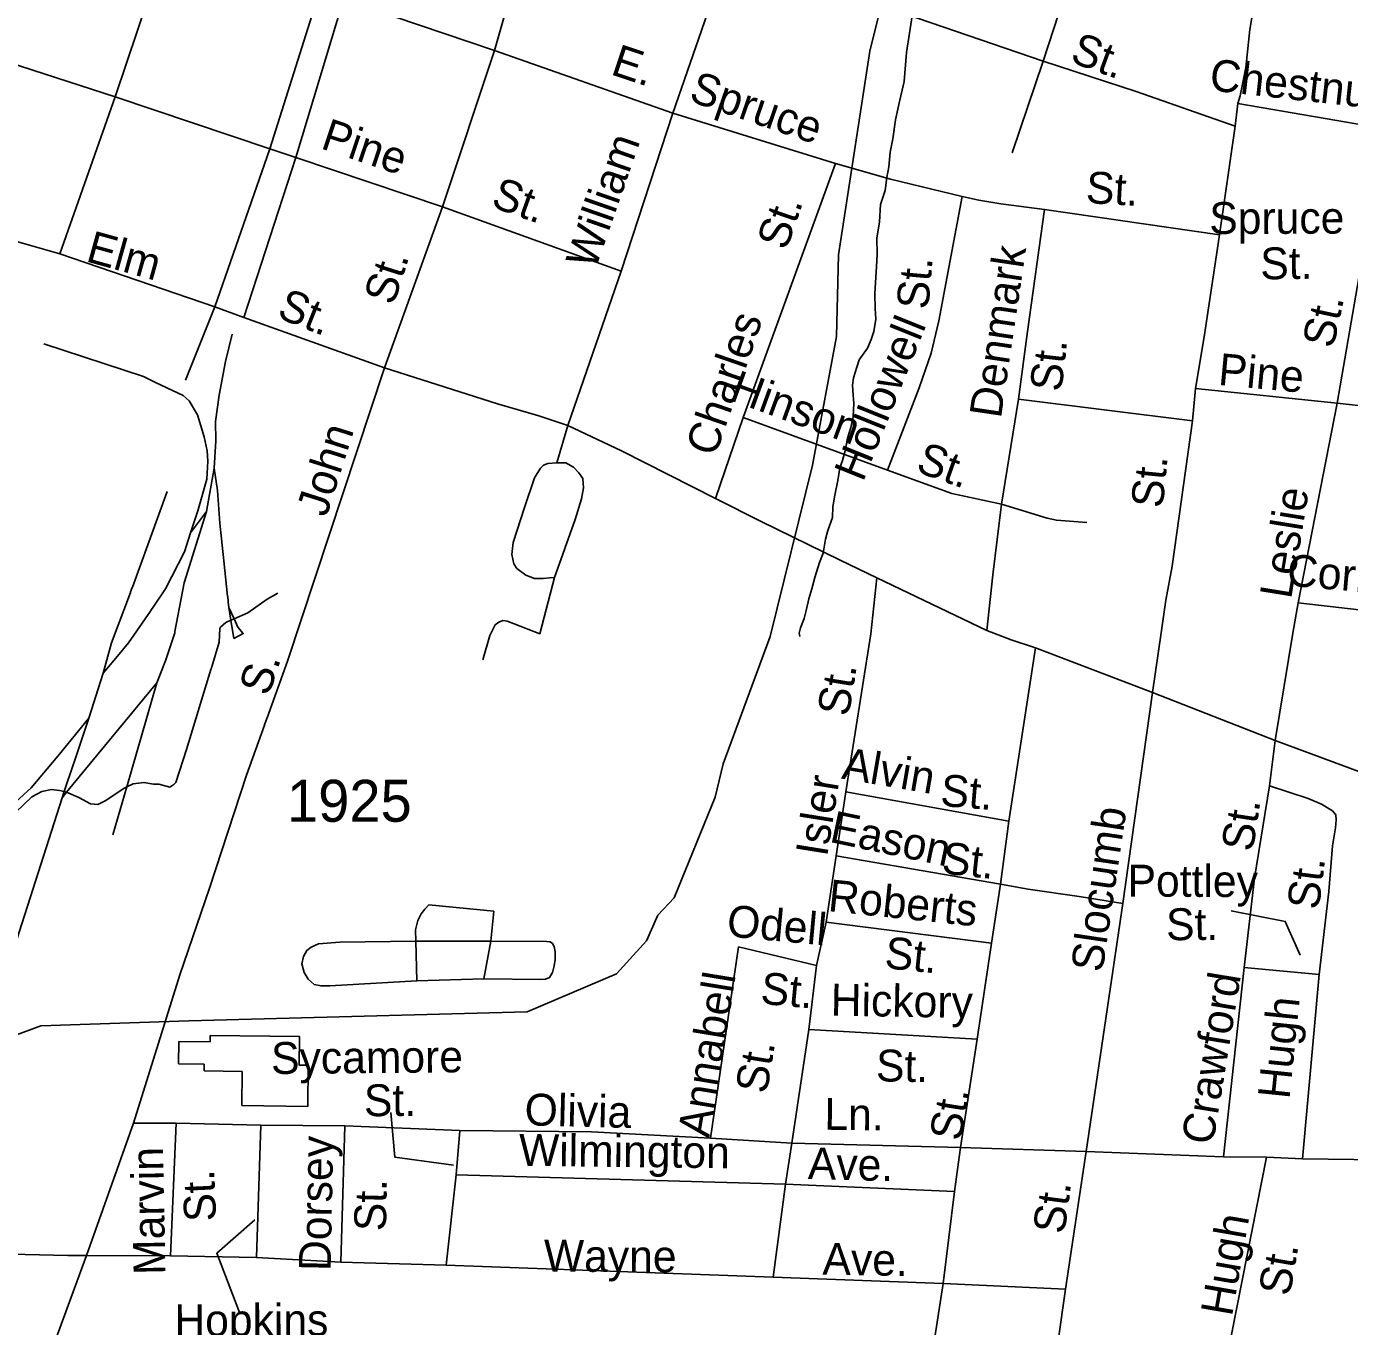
# Model space of a CAD drawing. Extents: x 2260773 to 2342389, y 552869 to 618546.
# Drawn here: x 2297699 to 2301642, y 590931 to 594806 of the extents above; entities that cross this region are included whole.
import ezdxf

# ---------------------------------------------------------------- set-up
doc = ezdxf.new("R2010")
doc.units = 0
for name, color, linetype in [('Exist Cultural Warehouse Building Footprint', 7, 'Continuous'), ('Exist Hydrographic Misc Water Feature', 7, 'Continuous'), ('Exist Railroad Mainline', 7, 'Continuous'), ('Exist Railroad Siding', 7, 'Continuous'), ('Exist Road Non-System Type 51', 7, 'Continuous'), ('Exist Road Non-System Type 51 Label', 7, 'Continuous'), ('Exist Road Secondary Type 51 Attributed', 7, 'Continuous'), ('Exist Road Secondary Type 51 Label', 7, 'Continuous'), ('Exist Road Secondary Type 51 Number Label', 7, 'Continuous')]:
    doc.layers.add(name, color=color, linetype=linetype)

msp = doc.modelspace()

# ---------------------------------------------------------------- linework, layer by layer
at = {"layer": 'Exist Cultural Warehouse Building Footprint'}
for p, q in [((2298246.6, 591779.3), (2298246.8, 591798.5)), ((2298246.8, 591798.5), (2298513, 591795.1)), ((2298513, 591795.1), (2298511.9, 591709.6)), ((2298152.1, 591714.1), (2298152.9, 591780.5)), ((2298152.9, 591780.5), (2298246.6, 591779.3)), ((2298228.8, 591713.1), (2298152.1, 591714.1)), ((2298228.5, 591692.7), (2298228.8, 591713.1)), ((2298511.9, 591709.6), (2298538.4, 591709.2)), ((2298538.4, 591709.2), (2298536.9, 591586.9)), ((2298341.7, 591691.3), (2298228.5, 591692.7)), ((2298340.4, 591589.4), (2298341.7, 591691.3)), ((2298536.9, 591586.9), (2298340.4, 591589.4))]:
    msp.add_line(p, q, dxfattribs=at)
at = {"layer": 'Exist Hydrographic Misc Water Feature'}
for points in [[(2299915.2, 592987.6), (2300041.9, 593498.2), (2300112.9, 593881.7), (2300119, 594124.8), (2300211.9, 594732.3), (2300259.9, 594924.6), (2300356.9, 595151.7), (2300463.9, 595352.9), (2300595, 595512.5), (2300867.9, 595723.6), (2301235.9, 595873.8), (2301444, 596012.2), (2301472.5, 596039.7), (2301498.8, 596074), (2301517.1, 596106), (2301544.6, 596182.7), (2301575.4, 596273.1), (2301559.9, 596453.9), (2301656.9, 596697.4)], [(2300340.1, 594849.7), (2300330.7, 594785.5), (2300321.4, 594727.6), (2300314.3, 594641.5), (2300299.1, 594573.2), (2300289.2, 594527.2), (2300280.4, 594471), (2300272.4, 594431.2), (2300268.9, 594387.1), (2300263.2, 594355.2), (2300257.7, 594317.1), (2300244.3, 594274.9), (2300240.8, 594223.1), (2300233.3, 594174.8), (2300234.1, 594126.8), (2300232, 594088.9), (2300228.7, 594042.9), (2300227.3, 594009), (2300227.7, 593965.1), (2300230, 593933.2), (2300224.2, 593896.7), (2300216.4, 593872.7), (2300205, 593846.9), (2300181, 593812.4), (2300173.6, 593790.4), (2300164, 593758.2), (2300160.3, 593736.4), (2300162.5, 593706.5), (2300165, 593682.6), (2300162.9, 593642.3), (2300155.3, 593610.2), (2300145.9, 593578.4), (2300140.2, 593544.4), (2300130.5, 593512.2), (2300122.7, 593490.2), (2300117.2, 593452.2), (2300107.8, 593408.2), (2300102, 593373.7), (2300100.6, 593341.9), (2300087.5, 593303.7), (2300080.5, 593277.6), (2300073.5, 593235.7), (2300062, 593207.8), (2300048.3, 593163.2), (2300039.7, 593129.2), (2300030.9, 593099.4), (2300023.7, 593069.2), (2300016.1, 593041.2), (2300005.9, 593013.1), (2300002, 592997), (2300004, 592987)], [(2298182.9, 591841.4), (2299191, 591869), (2299456.9, 591981.5), (2299547, 592080.3), (2299580, 592157.1), (2299629, 592208.3), (2299751, 592508.5), (2299775, 592608), (2299915.2, 592987.6)], [(2292373.8, 590437.4), (2292665.8, 590464.3), (2293341.9, 590312.9), (2293500, 590339.2), (2293582, 590416.3), (2293679, 590791.3), (2293818.8, 590909.9), (2294052, 590938), (2295961, 590902.4), (2296028.4, 590899), (2296055.9, 590905.8), (2296091.3, 590925.3), (2296180.5, 590984.8), (2296213.7, 591018), (2296265.1, 591080.9), (2296331.9, 591173.8), (2296455, 591417.3), (2296587, 591542.5), (2297495, 591533.9), (2297552, 591578.7), (2297634, 591786.9), (2297741.9, 591827.4), (2298182.9, 591841.4)]]:
    msp.add_lwpolyline(points, dxfattribs=at)
at = {"layer": 'Exist Railroad Mainline'}
for points in [[(2296581.3, 592226.9), (2296672.5, 592206.4), (2296738.5, 592194.9), (2296848.5, 592186.1), (2296960.5, 592189), (2297040.4, 592197.8), (2297178, 592229.2), (2297285.6, 592262), (2297389.1, 592307.1), (2297508.4, 592374), (2297609.8, 592443), (2297712.8, 592536.1), (2297791.9, 592630.6), (2297884.7, 592743.5)], [(2297251.5, 590780.7), (2297372.9, 591159.4), (2297805, 592506.8)]]:
    msp.add_lwpolyline(points, dxfattribs=at)
at = {"layer": 'Exist Railroad Siding'}
for p, q in [((2298235.1, 593360.4), (2298257.8, 593488.6)), ((2298235.1, 593360.4), (2298187.7, 593295.9)), ((2298187.7, 593295.9), (2298170, 593239.7)), ((2298113.2, 593129.3), (2298170, 593239.7)), ((2297884.7, 592743.5), (2297927.4, 592877.8))]:
    msp.add_line(p, q, dxfattribs=at)
for points in [[(2298257.8, 593488.6), (2298262.8, 593570.6), (2298262.3, 593628.6), (2298273.3, 593706.7), (2298292.3, 593806.7), (2298311.4, 593888.9)], [(2297750.6, 593859.4), (2298047.3, 593762.2), (2298083.3, 593744.7), (2298165.4, 593705.5), (2298183.6, 593689.6), (2298208.1, 593648), (2298228.8, 593582.2), (2298237.3, 593540.4), (2298239.5, 593510.3), (2298236.1, 593456.3), (2298209.1, 593362), (2298187.7, 593295.9)], [(2298257.8, 593488.6), (2298268.4, 593422.6), (2298275.4, 593324.9), (2298286.7, 593212.9), (2298298.4, 593107.4), (2298298.6, 593105.9), (2298300.1, 593092.6), (2298300.3, 593090.5), (2298302.2, 593073.3)], [(2297927.4, 592877.8), (2297952.6, 592968), (2298008.4, 593118.2), (2298009.1, 593120), (2298014, 593133.3), (2298014.4, 593134.5), (2298118.5, 593419.1)], [(2298087.6, 592849.4), (2298106.2, 592897.3), (2298107.4, 592900.3), (2298110.5, 592908.3), (2298111.9, 592911.8), (2298140.7, 592998.6), (2298141.1, 593000.9), (2298141.4, 593002.3), (2298169.3, 593147.7), (2298235.1, 593360.4)], [(2297927.4, 592877.8), (2297974.9, 592934.2), (2298002.6, 592968.4), (2298068.3, 593063), (2298069.3, 593064.5), (2298073.7, 593071.1), (2298074.4, 593072), (2298113.2, 593129.3)], [(2298302.2, 593073.3), (2298317.5, 593040), (2298328.7, 593015.5), (2298344.9, 592995.8), (2298317.1, 592981.5), (2298308.3, 593036), (2298302.2, 593073.3)], [(2297805, 592506.8), (2297818.6, 592523.3), (2298087.6, 592849.4)], [(2297955.9, 592396.4), (2297997.5, 592539.4), (2298087.6, 592849.4)], [(2297884.7, 592743.5), (2297859.9, 592669.9), (2297858.8, 592666.6), (2297839.8, 592610.2), (2297838.9, 592607.4), (2297811.2, 592525.3), (2297805, 592506.8)]]:
    msp.add_lwpolyline(points, dxfattribs=at)
at = {"layer": 'Exist Road Non-System Type 51'}
for p, q in [((2300728.6, 594701.9), (2300877.7, 595160)), ((2297963.6, 594595.9), (2298120.7, 595064.1)), ((2299790.2, 595024.2), (2299625.3, 594547.1)), ((2299790.2, 595024.2), (2300728.6, 594701.9)), ((2298424.3, 594440.9), (2298572.8, 594913.3)), ((2298643.7, 594886.7), (2298501.5, 594414.7)), ((2299093.7, 594733.7), (2298643.7, 594886.7)), ((2297963.6, 594595.9), (2297513.6, 594740.8)), ((2299093.7, 594733.7), (2299625.3, 594547.1)), ((2300636.1, 594428.7), (2300728.6, 594701.9)), ((2297963.6, 594595.9), (2297798.2, 594127.7)), ((2298424.3, 594440.9), (2297963.6, 594595.9)), ((2299625.3, 594547.1), (2299470.9, 594076.4)), ((2299625.3, 594547.1), (2300110, 594397.1)), ((2301743, 594501.5), (2301309.3, 594575.8)), ((2298260.3, 593969.6), (2298424.3, 594440.9)), ((2298501.5, 594414.7), (2298424.3, 594440.9)), ((2298501.5, 594414.7), (2298346.7, 593938.6)), ((2298939, 594267.6), (2298501.5, 594414.7)), ((2299834.9, 593640.5), (2300110, 594397.1)), ((2297344.9, 594258.4), (2297798.2, 594127.7)), ((2298939, 594267.6), (2299470.9, 594076.4)), ((2300732.8, 594260.5), (2301254.7, 594184.9)), ((2298260.3, 593969.6), (2297798.2, 594127.7)), ((2301683.2, 594136.5), (2301605.4, 593682.6)), ((2299470.9, 594076.4), (2299312.4, 593616.1)), ((2298260.3, 593969.6), (2298172.9, 593751.4)), ((2298346.7, 593938.6), (2298260.3, 593969.6)), ((2298766.3, 593788.4), (2298346.7, 593938.6)), ((2301605.4, 593682.6), (2301183.3, 593726.7)), ((2300604.6, 593382), (2300655.1, 593695.2)), ((2300655.1, 593695.2), (2301173.8, 593630)), ((2301605.4, 593682.6), (2301488.6, 593087.6)), ((2301943.6, 593646.8), (2301605.4, 593682.6)), ((2299834.9, 593640.5), (2299751.9, 593398.6)), ((2300265.4, 593482.9), (2299834.9, 593640.5)), ((2299312.4, 593616.1), (2299279.8, 593504.7)), ((2300560.8, 593005.3), (2300233.2, 593162.3)), ((2301837.4, 593048.1), (2301488.6, 593087.6)), ((2298317.5, 593040), (2298308.3, 593036)), ((2300706.1, 592953.3), (2300627, 592436.7)), ((2301054.9, 592820.1), (2300706.1, 592953.3)), ((2298248.6, 592889), (2298249, 592890.2)), ((2298249, 592890.2), (2298250.4, 592895.1)), ((2298250.4, 592895.1), (2298251, 592896.9)), ((2301420, 592677), (2301054.9, 592820.1)), ((2301420, 592677), (2301403.7, 592542.6)), ((2300111.9, 592333.8), (2300141, 592524)), ((2300627, 592436.7), (2300141, 592524)), ((2300627, 592436.7), (2300601.4, 592248.9)), ((2300081.7, 592136), (2300111.9, 592333.8)), ((2300601.4, 592248.9), (2300111.9, 592333.8)), ((2300601.4, 592248.9), (2300574.7, 592073.2)), ((2300053.8, 592006.3), (2300081.7, 592136)), ((2300574.7, 592073.2), (2300081.7, 592136)), ((2298859.1, 592079.7), (2299083, 592079.5)), ((2298861.9, 591961), (2298859.1, 592079.7)), ((2299083, 592079.5), (2299062.1, 591967.2)), ((2300574.7, 592073.2), (2300531.7, 591787.6)), ((2300030.5, 591815.5), (2300053.8, 592006.3)), ((2301266.5, 591436.8), (2301328.1, 592001.1)), ((2301328.1, 592001.1), (2301551.4, 591980.1)), ((2299062.1, 591967.2), (2298861.9, 591961)), ((2301551.4, 591980.1), (2301501.4, 591431)), ((2299979.4, 591477.6), (2300030.5, 591815.5)), ((2300531.7, 591787.6), (2300030.5, 591815.5)), ((2300531.7, 591787.6), (2300482.8, 591464.2)), ((2298017.7, 591537), (2298145.1, 591536.8)), ((2298128.3, 591141.6), (2298145.1, 591536.8)), ((2298397.5, 591531.2), (2298145.1, 591536.8)), ((2298384.5, 591136), (2298397.5, 591531.2)), ((2298647.2, 591529.3), (2298397.5, 591531.2)), ((2298647.2, 591529.3), (2298636, 591122.9)), ((2298989.9, 591515.4), (2298647.2, 591529.3)), ((2298979.5, 591382.7), (2298989.9, 591515.4)), ((2299979.4, 591477.6), (2299737.5, 591492.1)), ((2299960.8, 591354.8), (2299979.4, 591477.6)), ((2300482.8, 591464.2), (2299979.4, 591477.6)), ((2300482.8, 591464.2), (2300464.2, 591332.7)), ((2300857.2, 591452.5), (2300482.8, 591464.2)), ((2301266.5, 591436.8), (2300857.2, 591452.5)), ((2301234, 590621.3), (2301394.4, 591435.7)), ((2301394.4, 591435.7), (2301266.5, 591436.8)), ((2301501.4, 591431), (2301394.4, 591435.7)), ((2301829.3, 591425.8), (2301501.4, 591431)), ((2298949.2, 591114), (2298979.5, 591382.7)), ((2299960.8, 591354.8), (2298979.5, 591382.7)), ((2299924.7, 591077.9), (2299960.8, 591354.8)), ((2300464.2, 591332.7), (2299960.8, 591354.8)), ((2300464.2, 591332.7), (2300430.5, 591059.3)), ((2297878, 591142), (2298128.3, 591141.6)), ((2298384.5, 591136), (2298128.3, 591141.6)), ((2298636, 591122.9), (2298384.5, 591136)), ((2298949.2, 591114), (2298636, 591122.9)), ((2299924.7, 591077.9), (2298949.2, 591114)), ((2300430.5, 591059.3), (2299924.7, 591077.9)), ((2300430.5, 591059.3), (2300298, 590194.4)), ((2300795.6, 591041.9), (2300430.5, 591059.3))]:
    msp.add_line(p, q, dxfattribs=at)
for points in [[(2300751.4, 590733.6), (2300795.6, 591041.9), (2300857.2, 591452.5), (2300966.5, 592191.3), (2301054.9, 592820.1), (2301080.5, 592998.1), (2301094.4, 593095.8), (2301112.9, 593197.1), (2301173.8, 593630), (2301183.3, 593726.7), (2301208.5, 593880.1), (2301254.7, 594184.9), (2301300.9, 594508.5), (2301309.3, 594575.8), (2301315.6, 594598.9), (2301332.4, 594683), (2301345, 594796.5), (2301376.5, 594983.5), (2301441.6, 595162.1), (2301525.6, 595401.7), (2301550.8, 595475.3), (2301571.8, 595534.1), (2301732.2, 595990.5)], [(2300728.6, 594701.9), (2301005.8, 594611.5), (2301300.9, 594508.5)], [(2300110, 594397.1), (2300273.8, 594350.9), (2300487, 594298.4)], [(2300487, 594298.4), (2300417.7, 593928.5), (2300394.6, 593831.8), (2300358.9, 593728.8), (2300265.4, 593482.9)], [(2300487, 594298.4), (2300537.4, 594287.8), (2300602.5, 594277.3), (2300732.8, 594260.5)], [(2300732.8, 594260.5), (2300682.4, 593896.9), (2300655.1, 593695.2)], [(2299312.4, 593616.1), (2299226.2, 593645.5), (2299102.3, 593681.3), (2298766.3, 593788.4)], [(2299751.9, 593398.6), (2299472, 593540.4), (2299312.4, 593616.1)], [(2299279.8, 593504.7), (2299252.5, 593502.6), (2299239.7, 593497.9), (2299230.3, 593489.5), (2299212.6, 593460.6), (2299183.2, 593372.3), (2299149.6, 593267.2), (2299145.4, 593231.5), (2299151.7, 593204.2), (2299160.4, 593190.5), (2299187.4, 593170.6), (2299212.6, 593160), (2299238.7, 593159.8), (2299257.4, 593162.6), (2299272.7, 593163.6)], [(2299272.7, 593163.6), (2299333.9, 593336.4), (2299352.6, 593398), (2299359.1, 593430.7), (2299357.3, 593458.7), (2299345.1, 593475.5), (2299329.3, 593492.3), (2299305.9, 593505.4), (2299279.8, 593504.7)], [(2300604.6, 593382), (2300456.5, 593413.1), (2300265.4, 593482.9)], [(2300233.2, 593162.3), (2300123.7, 593214.8), (2299888.6, 593330.2), (2299751.9, 593398.6)], [(2300560.8, 593005.3), (2300579, 593170.7), (2300604.6, 593382)], [(2300858.8, 593327.4), (2300768.5, 593333.7), (2300741.2, 593340), (2300604.6, 593382)], [(2299272.7, 593163.6), (2299228.5, 592995.4), (2299151.9, 593025.3), (2299131.4, 593032.8), (2299118.3, 593034.6), (2299107.1, 593030), (2299095.9, 593022.5), (2299080, 592990.7), (2299058.6, 592917.9)], [(2300233.2, 593162.3), (2300215.4, 592995.1), (2300141, 592524)], [(2298447.6, 593116.8), (2298415.8, 593098.5), (2298358.2, 593057.8), (2298317.5, 593040)], [(2301488.6, 593087.6), (2301473.1, 592997.4), (2301420, 592677)], [(2298308.3, 593036), (2298292.6, 593029.1), (2298276.7, 593015), (2298274.9, 593011), (2298273.5, 592970.3), (2298251, 592896.9)], [(2300706.1, 592953.3), (2300633.6, 592977.3), (2300560.8, 593005.3)], [(2297997.5, 592539.4), (2298016.4, 592548.4), (2298049, 592552.3), (2298077.7, 592547.1), (2298093.4, 592547.1), (2298126.5, 592537.9), (2298138.4, 592546), (2298144.3, 592551.9), (2298175.5, 592650.2), (2298248.6, 592889)], [(2301750.2, 592554.8), (2301704.1, 592572.3), (2301420, 592677)], [(2297818.6, 592523.3), (2297854.5, 592507.9), (2297889.8, 592488.3), (2297912, 592487), (2297932.9, 592498), (2297991.6, 592536.6), (2297997.5, 592539.4)], [(2301403.7, 592542.6), (2301358.4, 592267.5), (2301328.1, 592001.1)], [(2301551.4, 591980.1), (2301580.4, 592227.3), (2301590.9, 592363.4), (2301600.2, 592417), (2301602.5, 592441.4), (2301601.4, 592455.4), (2301590.9, 592468.1), (2301558.3, 592487.9), (2301518.8, 592504.2), (2301403.7, 592542.6)], [(2296830, 592088.7), (2297003.3, 592109.6), (2297188.7, 592145.2), (2297335.1, 592178.8), (2297418.6, 592212.8), (2297457.8, 592238.9), (2297494.3, 592262.4), (2297543.9, 592308.1), (2297568.7, 592331.6), (2297585.7, 592351.2), (2297622.2, 592394.3), (2297665.3, 592462.2), (2297691.4, 592487), (2297714.9, 592509.2), (2297744.9, 592524.9), (2297773.6, 592531.4), (2297797.1, 592528.8), (2297811.2, 592525.3)], [(2297811.2, 592525.3), (2297818, 592523.6), (2297818.6, 592523.3)], [(2300601.4, 592248.9), (2300684, 592234.3), (2300836.3, 592212.2), (2300966.5, 592191.3)], [(2298859.1, 592079.7), (2298858.2, 592113.3), (2298865.6, 592141.3), (2298875, 592160.9), (2298886.2, 592174.9), (2298898.3, 592188), (2299091.5, 592168.4), (2299083, 592079.5)], [(2298861.9, 591961), (2298602.7, 591946.2), (2298576.7, 591946), (2298556.7, 591949.8), (2298538.5, 591965.7), (2298526.3, 591985.4), (2298520, 592011.3), (2298524, 592033.9), (2298534.2, 592051.6), (2298547.3, 592061), (2298568.8, 592071.3), (2298632.3, 592075.9), (2298859.1, 592079.7)], [(2299083, 592079.5), (2299248.4, 592077.8), (2299259.6, 592076.9), (2299267, 592072.2), (2299271.7, 592062.9), (2299274.5, 592047.9), (2299274.5, 592024.6), (2299271.7, 592005.9), (2299267, 591986.3), (2299257.7, 591971.3), (2299245.6, 591965.7), (2299232.2, 591965.1), (2299062.1, 591967.2)], [(2300053.8, 592006.3), (2299821.3, 592062.1), (2299737.5, 591492.1)], [(2299737.5, 591492.1), (2299382.9, 591511.3), (2298989.9, 591515.4)], [(2297878, 591142), (2297821.9, 591142.7), (2297695.3, 591145.3), (2297409.5, 591158.3), (2297372.9, 591159.4)]]:
    msp.add_lwpolyline(points, dxfattribs=at)
at = {"layer": 'Exist Road Non-System Type 51 Label'}
for points in [[(2301289.5, 592170.1), (2301450.2, 592137.9), (2301494.4, 592037.4)], [(2298784.5, 591568.9), (2298796.4, 591435.6), (2298971.4, 591411.7)], [(2298333.3, 590972.1), (2298265.7, 591149.1), (2298379, 591248.6)]]:
    msp.add_lwpolyline(points, dxfattribs=at)
at = {"layer": 'Exist Road Secondary Type 51 Attributed'}
msp.add_lwpolyline([(2297741, 590769.2), (2297878, 591142), (2298017.7, 591537), (2298156.1, 591978.9), (2298244.3, 592237.4), (2298354.6, 592573.7), (2298408, 592722.9), (2298408.5, 592724.2), (2298415.2, 592743.1), (2298415.8, 592744.8), (2298476.4, 592914.1), (2298766.3, 593788.4), (2298939, 594267.6), (2299093.7, 594733.7), (2299232.5, 595221.8), (2299390.1, 595705.2), (2299568.1, 596174.7), (2299732, 596658.9)], dxfattribs=at)

# ---------------------------------------------------------------- texts
at = {"layer": 'Exist Road Non-System Type 51 Label'}
for s, rotation, p in [('St.', 339.9605, (2300805.6, 594701)), ('E.', 341.6086, (2299436.7, 594663.9)), ('Chestnut', 353.6596, (2301222.1, 594615.5)), ('Spruce', 340.9876, (2299669.6, 594584.8)), ('Pine', 341.4159, (2298572.2, 594442.9)), ('William', 70.793, (2299394.1, 594078.1)), ('St.', 340.3, (2299079.8, 594269.5)), ('St.', 356.8378, (2300854.6, 594279.4)), ('St.', 70.9735, (2299963.4, 594135.3)), ('Spruce', 0.1585, (2301224.1, 594187)), ('Elm', 344.4353, (2297872.5, 594106.4)), ('Denmark', 81.565, (2300602.8, 593635.2)), ('St.', 0.754, (2301376.7, 594051.6)), ('St.', 84.9824, (2300386.3, 593960.4)), ('St.', 338.2398, (2298441.7, 593939.6)), ('St.', 77.7444, (2301593.2, 593843.5)), ('Charles', 70.9735, (2299751.2, 593520.1)), ('Hollowell', 68.0494, (2300191.7, 593445.4)), ('St.', 83.5211, (2300783.2, 593714.8)), ('Pine', 354.6631, (2301248.3, 593737.5)), ('Hinson', 339.946, (2299790, 593693.2)), ('St.', 340.2894, (2300345.8, 593480)), ('St.', 84.3986, (2301085.1, 593368.1)), ('Leslie', 80.7824, (2301467.8, 593096.7)), ('Corney', 355.2152, (2301452.8, 593139)), ('St.', 80.7497, (2300149, 592746.5)), ('Alvin', 350.3228, (2300125.5, 592564.1)), ('Isler', 80.8914, (2300084.8, 592328.5)), ('St.', 355.2731, (2300420.4, 592482.8)), ('Eason', 348.1452, (2300089.1, 592375.6)), ('Slocumb', 81.5536, (2300905.2, 591983.9)), ('St.', 81.3356, (2301353.4, 592343.7)), ('St.', 353.6759, (2300424.1, 592281.5)), ('Pottley', 359.7381, (2300980.2, 592212.3)), ('St.', 82.7064, (2301549.9, 592170.6)), ('Roberts', 354.0846, (2300085.4, 592169.2)), ('Odell', 354.6916, (2299783.6, 592093.8)), ('St.', 0.5443, (2301095.7, 592081.9)), ('St.', 354.0846, (2300253.8, 591999.2)), ('Annabell', 80.7244, (2299733.4, 591490.3)), ('St.', 354.6916, (2299884.2, 591893)), ('Crawford', 80.5963, (2301234.4, 591469.2)), ('Hickory', 359.0023, (2300095.2, 591857.5)), ('Hugh', 84.152, (2301462.8, 591606.5)), ('Sycamore', 0.5319, (2298428.3, 591683.2)), ('St.', 80.7244, (2299905.2, 591622.1)), ('St.', 359.0023, (2300230.1, 591661.7)), ('St.', 0.5768, (2298705.1, 591557.2)), ('Olivia', 358.5145, (2299182.6, 591530.6)), ('Ln.', 359.2983, (2300076.4, 591517.2)), ('St.', 81.1285, (2300484.1, 591481.4)), ('Wilmington', 359.3189, (2299166.2, 591409.8)), ('Dorsey', 88.8881, (2298605.4, 591095.5)), ('Marvin', 91.1298, (2298113.2, 591085.4)), ('Ave.', 358.5787, (2300026.8, 591370.2)), ('St.', 92.5601, (2298264.6, 591245.1)), ('St.', 88.8881, (2298770.1, 591214.2)), ('St.', 82.476, (2300792.2, 591204.2)), ('Hugh', 80.1517, (2301291.5, 590958.5)), ('Wayne', 359.6649, (2299240.7, 591094.7)), ('Ave.', 359.0068, (2300070.7, 591085.5)), ('St.', 80.1517, (2301463.8, 591018.8)), ('Hopkins', 0.1627, (2298139.8, 590901.8))]:
    msp.add_text(s, height=95, rotation=rotation, dxfattribs=at).set_placement(p)
at = {"layer": 'Exist Road Secondary Type 51 Label'}
for s, rotation, p in [('St.', 72.3235, (2298793, 593971.5)), ('John', 72.3904, (2298592.5, 593340.4)), ('S.', 71.6852, (2298420.4, 592806.8))]:
    msp.add_text(s, height=95, rotation=rotation, dxfattribs=at).set_placement(p)
at = {"layer": 'Exist Road Secondary Type 51 Number Label'}
msp.add_text('1925', height=125, dxfattribs=at).set_placement((2298475.2, 592435.2))

doc.saveas('drawing.dxf')
